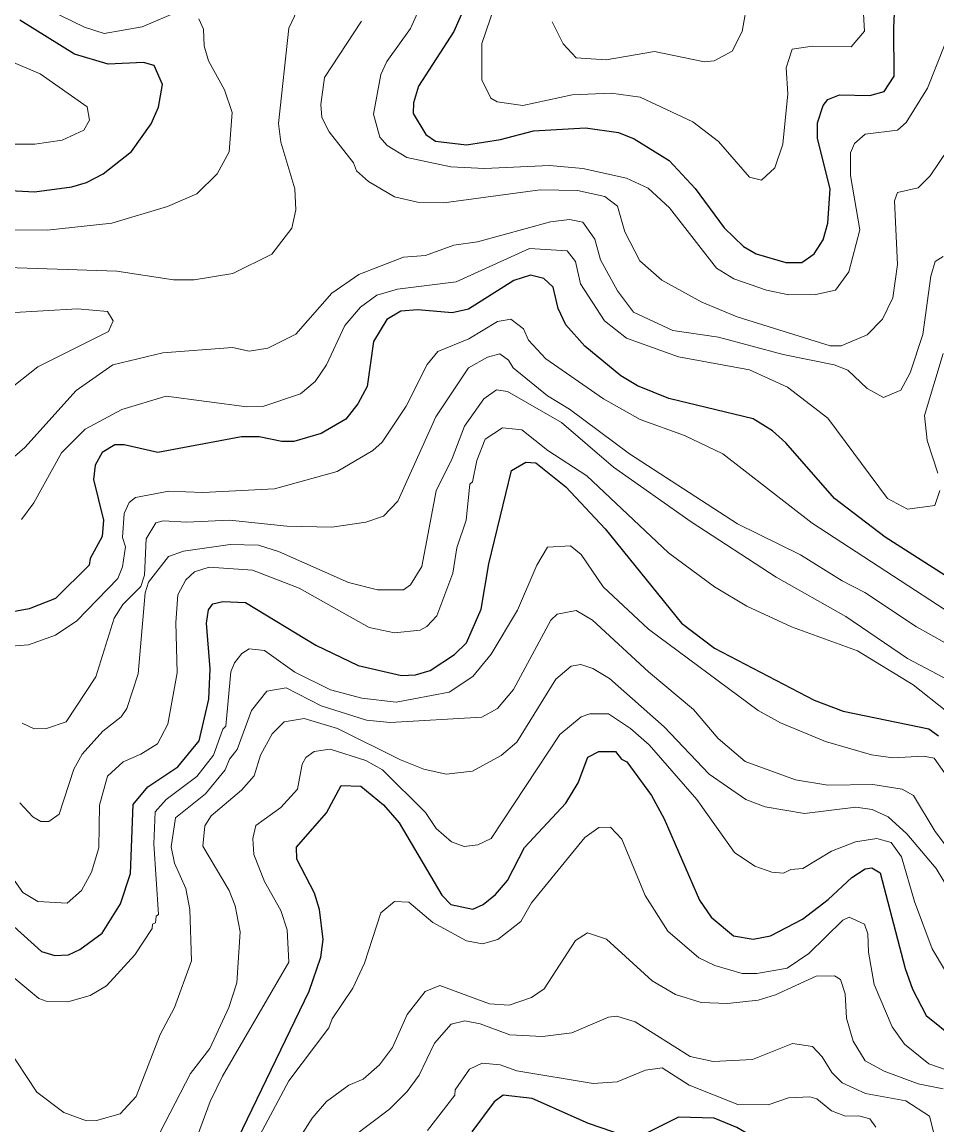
# Model space of a CAD drawing. Extents: x 673.3 to 698.5, y 6984.3 to 7012.3.
# Drawn here: x 687.92 to 688.869, y 6991.822 to 6992.967 of the extents above; entities that cross this region are included whole.
import ezdxf

# ---------------------------------------------------------------- set-up
doc = ezdxf.new("R2010")
doc.units = 0
doc.header["$LTSCALE"] = 0.032
doc.layers.add('1', color=7, linetype='Continuous', lineweight=25)
doc.layers.add('2', color=7, linetype='Continuous', lineweight=13)

msp = doc.modelspace()

# ---------------------------------------------------------------- linework, layer by layer
at = {"layer": '1'}
for points in [[(688.4504, 6992.8537), (688.5045, 6992.8569), (688.5387, 6992.852), (688.555, 6992.8454), (688.5911, 6992.823), (688.6181, 6992.7938), (688.6481, 6992.7529), (688.6682, 6992.7338), (688.6813, 6992.7262), (688.7124, 6992.717), (688.7287, 6992.717), (688.7415, 6992.7262), (688.7509, 6992.7406), (688.7559, 6992.7579), (688.7583, 6992.7934), (688.7453, 6992.8456), (688.7453, 6992.8618), (688.7511, 6992.88), (688.7559, 6992.8863), (688.7678, 6992.891), (688.7993, 6992.8904), (688.8142, 6992.8944), (688.8248, 6992.9105), (688.8243, 6992.9604), (688.8275, 6993.0277)], [(688.3779, 6992.9804), (688.3676, 6992.9566), (688.3311, 6992.9001), (688.3258, 6992.8828), (688.3256, 6992.8715), (688.3387, 6992.8499), (688.3485, 6992.843), (688.3807, 6992.8391), (688.4162, 6992.8447), (688.4504, 6992.8537)], [(687.4792, 6992.7199), (687.4797, 6992.7378), (687.4922, 6992.761), (687.5034, 6992.769), (687.5172, 6992.7739), (687.7579, 6992.7967), (687.8248, 6992.7961), (687.9326, 6992.7905), (687.9713, 6992.7955), (687.9865, 6992.8001), (688.0036, 6992.8091), (688.0331, 6992.8322), (688.0534, 6992.8609), (688.0613, 6992.8784), (688.0652, 6992.9018), (688.0565, 6992.9215), (688.0457, 6992.9246), (688.0088, 6992.923), (687.974, 6992.9333), (687.9173, 6992.9684)], [(688.9811, 6992.326), (688.8154, 6992.4321), (688.7629, 6992.4721), (688.7124, 6992.5298), (688.6983, 6992.5424), (688.6782, 6992.5548), (688.5908, 6992.576), (688.5582, 6992.5889), (688.541, 6992.5993), (688.5037, 6992.6303), (688.4839, 6992.6525), (688.476, 6992.6692), (688.4709, 6992.6914), (688.461, 6992.7006), (688.4473, 6992.7038), (688.4299, 6992.6985), (688.3828, 6992.6686), (688.3661, 6992.6649), (688.3302, 6992.668), (688.3128, 6992.6665), (688.2981, 6992.6579), (688.2844, 6992.6351), (688.2778, 6992.5883), (688.2681, 6992.5704), (688.2555, 6992.5545), (688.2299, 6992.5395), (688.2015, 6992.5313), (688.1891, 6992.5313), (688.1657, 6992.5361), (688.1472, 6992.5361), (688.0603, 6992.5199), (688.0256, 6992.5279), (688.016, 6992.5279), (688.0028, 6992.5199), (687.9953, 6992.5067), (687.9937, 6992.492), (688.0041, 6992.4498), (688.0026, 6992.4327), (687.9904, 6992.4099), (687.9891, 6992.4028), (687.9543, 6992.3683), (687.9269, 6992.3576), (687.91, 6992.3546)], [(687.9003, 6992.0375), (687.9396, 6992.002), (687.9535, 6991.9979), (687.9676, 6991.9986), (687.9796, 6992.0042), (688.0028, 6992.021), (688.0216, 6992.0514), (688.032, 6992.083), (688.0347, 6992.1545), (688.0501, 6992.173), (688.0812, 6992.1937), (688.1034, 6992.2207), (688.1135, 6992.2638), (688.1149, 6992.2953), (688.1109, 6992.3426), (688.1132, 6992.3566), (688.1175, 6992.3627), (688.1278, 6992.3651), (688.1516, 6992.3642), (688.2243, 6992.32), (688.2683, 6992.299), (688.3133, 6992.2886), (688.328, 6992.2893), (688.3432, 6992.2936), (688.3685, 6992.3101), (688.381, 6992.3223), (688.396, 6992.3572), (688.404, 6992.4042), (688.4275, 6992.5013), (688.4424, 6992.51), (688.4528, 6992.5092), (688.4841, 6992.4844), (688.5247, 6992.4406), (688.6041, 6992.3426), (688.6381, 6992.3168), (688.7416, 6992.2629), (688.7717, 6992.2514), (688.8606, 6992.2331), (688.8708, 6992.2257)], [(688.1094, 6991.7367), (688.2174, 6991.9608), (688.2295, 6991.9963), (688.2322, 6992.0146), (688.2282, 6992.0455), (688.2231, 6992.0624), (688.2046, 6992.098), (688.2045, 6992.1104), (688.2355, 6992.1461), (688.2508, 6992.1742), (688.2711, 6992.1737), (688.2948, 6992.1542), (688.311, 6992.1357), (688.3551, 6992.0604), (688.3644, 6992.0507), (688.3874, 6992.0459), (688.3983, 6992.0508), (688.4111, 6992.0612), (688.4233, 6992.0757), (688.4412, 6992.11), (688.484, 6992.1561), (688.4969, 6992.1769), (688.5067, 6992.2038), (688.5183, 6992.2095), (688.5354, 6992.2096), (688.5417, 6992.2015), (688.5473, 6992.1989), (688.5727, 6992.164), (688.5859, 6992.1397), (688.6225, 6992.0554), (688.6348, 6992.0375), (688.6579, 6992.0183), (688.6782, 6992.015)], [(688.6782, 6992.015), (688.6964, 6992.0182), (688.7296, 6992.0357), (688.7562, 6992.056), (688.7806, 6992.0788), (688.7945, 6992.0878), (688.8014, 6992.089), (688.8101, 6992.0836), (688.8361, 6991.9844), (688.8438, 6991.9628), (688.858, 6991.9355), (688.888, 6991.9113)], [(688.5449, 6991.8106), (688.5075, 6991.8235), (688.4491, 6991.8495), (688.419, 6991.8528), (688.4096, 6991.8461), (688.3863, 6991.8149)], [(688.8837, 6991.5605), (688.8659, 6991.6153), (688.8543, 6991.6357), (688.8293, 6991.6921), (688.8107, 6991.7439), (688.7982, 6991.7657), (688.7825, 6991.7813), (688.7537, 6991.7925), (688.7176, 6991.7918), (688.6994, 6991.7971), (688.6613, 6991.8194), (688.6378, 6991.8292), (688.6007, 6991.83), (688.5635, 6991.8116)]]:
    msp.add_lwpolyline(points, dxfattribs=at)
at = {"layer": '2'}
for points in [[(688.7894, 6993.0349), (688.794, 6992.9572), (688.7801, 6992.9408), (688.7397, 6992.9416), (688.7188, 6992.9385), (688.7127, 6992.9189), (688.7142, 6992.8921), (688.7093, 6992.84), (688.7009, 6992.8154), (688.687, 6992.8026), (688.6745, 6992.8055), (688.6424, 6992.8425), (688.6157, 6992.863), (688.5611, 6992.8885), (688.531, 6992.8928), (688.4905, 6992.8911), (688.4394, 6992.8798), (688.4128, 6992.8839), (688.4062, 6992.8876), (688.3966, 6992.9065), (688.3967, 6992.9442), (688.4234, 6993.0224)], [(688.3407, 6993.0003), (688.3227, 6992.9599), (688.2983, 6992.9257), (688.292, 6992.9122), (688.2844, 6992.8709), (688.291, 6992.8471), (688.2985, 6992.8384), (688.319, 6992.8259), (688.3645, 6992.8162), (688.3995, 6992.8147), (688.4671, 6992.8178), (688.5016, 6992.8145), (688.5468, 6992.8047), (688.5693, 6992.7942), (688.5916, 6992.7737), (688.6403, 6992.7112), (688.6584, 6992.7001), (688.6922, 6992.6882), (688.7155, 6992.6834), (688.7435, 6992.6839), (688.7637, 6992.6883), (688.7778, 6992.7075), (688.7892, 6992.7511), (688.7795, 6992.8074), (688.7795, 6992.8309), (688.7835, 6992.8406), (688.7947, 6992.8502), (688.828, 6992.8545), (688.837, 6992.8624), (688.8594, 6992.898), (688.8772, 6992.9433)], [(688.0832, 6992.9782), (688.0441, 6992.9615), (688.0048, 6992.9548), (687.9843, 6992.9614), (687.923, 6992.9912)], [(688.4698, 6992.9668), (688.4812, 6992.944), (688.4948, 6992.9295), (688.5259, 6992.9274), (688.5758, 6992.936), (688.6277, 6992.9254), (688.638, 6992.9262), (688.6566, 6992.9364), (688.667, 6992.9566), (688.6727, 6992.9902)], [(687.7902, 6992.9753), (687.9384, 6992.9127), (687.9872, 6992.8786), (687.9895, 6992.8646), (687.9835, 6992.8545), (687.9612, 6992.8441), (687.9328, 6992.8399), (687.8456, 6992.8398)], [(688.2056, 6992.9794), (688.1965, 6992.9601), (688.1858, 6992.8612), (688.1883, 6992.842), (688.2028, 6992.7934), (688.2036, 6992.7717), (688.1996, 6992.7528), (688.1789, 6992.7256), (688.1384, 6992.7056), (688.0981, 6992.699), (688.0769, 6992.699)], [(687.7999, 6992.7518), (687.9455, 6992.7505), (688.0127, 6992.7577), (688.0704, 6992.775), (688.1008, 6992.7884), (688.1221, 6992.809), (688.1344, 6992.832), (688.1376, 6992.8727), (688.1295, 6992.8961), (688.1131, 6992.9262), (688.1085, 6992.9418), (688.1079, 6992.9591), (688.1029, 6992.9698)], [(688.8809, 6992.8347), (688.8619, 6992.8068), (688.8495, 6992.7945), (688.8281, 6992.7896), (688.8251, 6992.7812), (688.8283, 6992.715), (688.8233, 6992.6803), (688.8125, 6992.6582), (688.7966, 6992.642), (688.7697, 6992.6306), (688.7583, 6992.6306), (688.6619, 6992.6605), (688.625, 6992.676), (688.5835, 6992.6988), (688.5609, 6992.7188), (688.5452, 6992.7489), (688.5376, 6992.7755), (688.5245, 6992.7854), (688.4961, 6992.7918), (688.4574, 6992.7926), (688.3573, 6992.7788), (688.3299, 6992.7796), (688.3062, 6992.7851), (688.2791, 6992.801), (688.2666, 6992.8122), (688.2637, 6992.8205), (688.2384, 6992.8528), (688.2306, 6992.8676), (688.2297, 6992.8811), (688.2334, 6992.9089), (688.2718, 6992.9675)], [(687.9062, 6992.5107), (687.9224, 6992.5252), (687.9756, 6992.5841), (688.0138, 6992.6108), (688.0658, 6992.6232), (688.1378, 6992.6289), (688.1553, 6992.6249), (688.1746, 6992.628), (688.2038, 6992.6426), (688.2411, 6992.6851), (688.2692, 6992.7047), (688.3153, 6992.7225), (688.3384, 6992.7243), (688.3677, 6992.7349), (688.3924, 6992.7385), (688.4681, 6992.7592), (688.4879, 6992.7616), (688.5017, 6992.759), (688.5139, 6992.7413), (688.5198, 6992.7199), (688.5377, 6992.6876), (688.5541, 6992.6655), (688.5949, 6992.6466), (688.6423, 6992.6396), (688.7094, 6992.6215), (688.7626, 6992.6107), (688.7767, 6992.6054), (688.7968, 6992.5862), (688.8138, 6992.5769), (688.8316, 6992.5845), (688.8412, 6992.6027), (688.8544, 6992.6423), (688.8627, 6992.7029), (688.8674, 6992.7182), (688.8754, 6992.7233)], [(688.524, 6992.6564), (688.4991, 6992.6948), (688.4939, 6992.7179), (688.4852, 6992.729), (688.4461, 6992.7317), (688.37, 6992.6971), (688.3091, 6992.6893), (688.2877, 6992.6831), (688.2709, 6992.6708), (688.2546, 6992.6515), (688.2354, 6992.611), (688.2238, 6992.5937), (688.2087, 6992.5807), (688.1706, 6992.5679), (688.1529, 6992.5671), (688.069, 6992.5784), (688.0231, 6992.5644), (687.9851, 6992.5441), (687.9604, 6992.5195), (687.9317, 6992.4678), (687.9191, 6992.4503)], [(688.0769, 6992.699), (688.0179, 6992.7079), (687.8626, 6992.7132)], [(687.9037, 6992.3187), (687.9264, 6992.3203), (687.9543, 6992.3303), (687.9763, 6992.3453), (688.0188, 6992.389), (688.0237, 6992.4012), (688.0268, 6992.4218), (688.0238, 6992.4316), (688.0255, 6992.4566), (688.0306, 6992.468), (688.0373, 6992.4731), (688.072, 6992.4799), (688.1072, 6992.4783), (688.1814, 6992.4823), (688.2466, 6992.5001), (688.2837, 6992.5219), (688.2932, 6992.5305), (688.3182, 6992.5681), (688.3399, 6992.6113), (688.351, 6992.6248), (688.3831, 6992.6377), (688.413, 6992.6558), (688.4268, 6992.6583), (688.4401, 6992.6481), (688.4452, 6992.6366), (688.463, 6992.6172), (688.5231, 6992.5754), (688.5612, 6992.554), (688.6071, 6992.5376), (688.6469, 6992.5185), (688.7397, 6992.4467), (688.8924, 6992.3468)], [(688.8722, 6992.4803), (688.867, 6992.465), (688.8387, 6992.4611), (688.8177, 6992.4721), (688.7558, 6992.5556), (688.7141, 6992.5878), (688.6747, 6992.6058), (688.601, 6992.6193), (688.5468, 6992.6386), (688.524, 6992.6564)], [(687.9195, 6992.2389), (687.932, 6992.2332), (687.9449, 6992.2336), (687.9653, 6992.2403), (687.9961, 6992.2872), (688.0151, 6992.3479), (688.0242, 6992.3623), (688.043, 6992.3809), (688.0466, 6992.3926), (688.0482, 6992.4304), (688.0584, 6992.4469), (688.0661, 6992.4489), (688.0907, 6992.4474), (688.1348, 6992.4497), (688.1943, 6992.4434), (688.241, 6992.4424), (688.2765, 6992.4474), (688.2947, 6992.4539), (688.3096, 6992.4695), (688.3491, 6992.5568), (688.383, 6992.6078), (688.4025, 6992.6188), (688.4153, 6992.6224), (688.4245, 6992.6157), (688.4294, 6992.6076), (688.4649, 6992.5786), (688.4877, 6992.5648), (688.5501, 6992.5185), (688.6622, 6992.4457), (688.7276, 6992.4138), (688.7707, 6992.3866), (688.7944, 6992.3747), (688.8479, 6992.339), (688.8924, 6992.3142)], [(688.8756, 6992.6227), (688.8561, 6992.5583), (688.859, 6992.5322), (688.8699, 6992.4983)], [(687.9172, 6992.1564), (687.9308, 6992.1419), (687.9391, 6992.1371), (687.9472, 6992.1371), (687.9581, 6992.1445), (687.9734, 6992.1911), (687.982, 6992.2069), (688.0033, 6992.2307), (688.0223, 6992.2456), (688.0284, 6992.2541), (688.04, 6992.2903), (688.0474, 6992.3744), (688.0509, 6992.3853), (688.0716, 6992.4121), (688.0871, 6992.4174), (688.1355, 6992.4245), (688.1648, 6992.4238), (688.1856, 6992.417), (688.2583, 6992.3851), (688.2886, 6992.3773), (688.3153, 6992.3774), (688.3228, 6992.3825), (688.3346, 6992.4015), (688.3493, 6992.4801), (688.3658, 6992.5136), (688.3786, 6992.5472), (688.3987, 6992.5754), (688.4119, 6992.5848), (688.4235, 6992.5832), (688.4796, 6992.5509), (688.5333, 6992.5045), (688.614, 6992.448), (688.7023, 6992.3905), (688.7746, 6992.3496), (688.8387, 6992.3061), (688.8941, 6992.2767)], [(687.9066, 6992.0831), (687.9202, 6992.0631), (687.9359, 6992.0538), (687.9664, 6992.0523), (687.9813, 6992.0653), (687.9915, 6992.0843), (687.9992, 6992.1095), (688, 6992.154), (688.0081, 6992.184), (688.0245, 6992.1989), (688.0428, 6992.2067), (688.06, 6992.2177), (688.0708, 6992.2378), (688.0807, 6992.2912), (688.079, 6992.3435), (688.0814, 6992.3723), (688.0896, 6992.3878), (688.0986, 6992.396), (688.1139, 6992.401), (688.1587, 6992.3977), (688.2073, 6992.3792), (688.2797, 6992.3381), (688.3062, 6992.3326), (688.3326, 6992.3356), (688.3397, 6992.3392), (688.3501, 6992.3503), (688.3666, 6992.3947), (688.3707, 6992.4208), (688.3804, 6992.4498), (688.3842, 6992.487), (688.3871, 6992.4895), (688.3914, 6992.5117), (688.4003, 6992.5338), (688.4181, 6992.5456), (688.4381, 6992.5433), (688.4653, 6992.5219), (688.5056, 6992.4955), (688.5906, 6992.4156), (688.6384, 6992.3804), (688.6718, 6992.3603), (688.7182, 6992.3388), (688.7866, 6992.3142), (688.8444, 6992.2789), (688.8794, 6992.2512)], [(688.9018, 6992.1521), (688.8662, 6992.2026), (688.855, 6992.2047), (688.8234, 6992.203), (688.8012, 6992.2061), (688.7534, 6992.2201), (688.7068, 6992.2393), (688.6837, 6992.2523), (688.5696, 6992.3366), (688.5226, 6992.3804), (688.5, 6992.4141), (688.4889, 6992.423), (688.4648, 6992.4216), (688.454, 6992.4031), (688.4338, 6992.3563), (688.4063, 6992.3107), (688.3875, 6992.2875), (688.363, 6992.271), (688.3077, 6992.2609), (688.2723, 6992.265), (688.2398, 6992.2735), (688.2027, 6992.2919), (688.1711, 6992.3145), (688.1551, 6992.3162), (688.1476, 6992.3113), (688.1399, 6992.3016), (688.1362, 6992.2923), (688.1312, 6992.2359), (688.128, 6992.2329), (688.1183, 6992.2058), (688.1011, 6992.1836), (688.0691, 6992.1596), (688.0578, 6992.147), (688.0563, 6992.1136), (688.0611, 6992.0404), (688.0587, 6992.0388), (688.0579, 6992.0317), (688.0548, 6992.0303), (688.0546, 6992.0258), (688.0367, 6991.9986), (688.0072, 6991.9665), (687.9902, 6991.9565), (687.967, 6991.9498), (687.9446, 6991.9505), (687.937, 6991.9533), (687.9036, 6991.9809)], [(688.4295, 6992.2738), (688.4685, 6992.3457), (688.4751, 6992.352), (688.4947, 6992.356), (688.5115, 6992.3457), (688.5697, 6992.2921), (688.6163, 6992.2532), (688.6421, 6992.2231), (688.6702, 6992.1992), (688.7224, 6992.1802), (688.7558, 6992.1746), (688.8027, 6992.1755), (688.8329, 6992.1705), (688.8446, 6992.1638), (688.8672, 6992.1265), (688.9147, 6992.0636)], [(688.9002, 6992.0356), (688.8684, 6992.088), (688.8378, 6992.1243), (688.8185, 6992.1419), (688.802, 6992.1493), (688.7849, 6992.1517), (688.7318, 6992.1452), (688.6909, 6992.1523), (688.6706, 6992.1597), (688.6328, 6992.1861), (688.5861, 6992.2352), (688.5292, 6992.2854), (688.5118, 6992.2957), (688.4994, 6992.2999), (688.4893, 6992.2982), (688.4735, 6992.2847), (688.4331, 6992.2191), (688.4168, 6992.2053), (688.3869, 6992.1892), (688.3597, 6992.1859), (688.3365, 6992.1913), (688.3125, 6992.2008), (688.2471, 6992.2334), (688.2122, 6992.244), (688.1916, 6992.2404), (688.1791, 6992.228), (688.1672, 6992.2058), (688.1605, 6992.1845), (688.1473, 6992.1694), (688.1159, 6992.1429), (688.1092, 6992.1326), (688.1071, 6992.1115), (688.1345, 6992.0652), (688.1408, 6992.0494), (688.1459, 6992.0224), (688.1426, 6991.9696), (688.1341, 6991.944), (688.1144, 6991.9015), (688.0944, 6991.8754), (688.0574, 6991.8038)], [(687.9033, 6991.9039), (687.935, 6991.8562), (687.9628, 6991.8349), (687.9863, 6991.8263), (687.9967, 6991.8266), (688.0214, 6991.8335), (688.0379, 6991.8516), (688.063, 6991.9158), (688.0777, 6991.9438), (688.0953, 6991.9922), (688.0938, 6992.0456), (688.0897, 6992.0673), (688.0778, 6992.0938), (688.0743, 6992.1108), (688.0789, 6992.1406), (688.1101, 6992.1657), (688.1302, 6992.1906), (688.1349, 6992.2016), (688.1427, 6992.2115), (688.1578, 6992.2522), (688.1736, 6992.2721), (688.1937, 6992.2755), (688.2301, 6992.257), (688.2772, 6992.242), (688.3016, 6992.2397), (688.3966, 6992.2453), (688.413, 6992.2543), (688.4295, 6992.2738)], [(688.0873, 6991.7725), (688.1147, 6991.8465), (688.1276, 6991.8727), (688.1963, 6991.9908), (688.1948, 6992.0245), (688.1881, 6992.0445), (688.1712, 6992.0748), (688.1602, 6992.1026), (688.159, 6992.1193), (688.1621, 6992.1327), (688.188, 6992.1516), (688.2055, 6992.1705), (688.2104, 6992.1963), (688.2142, 6992.2035), (688.2228, 6992.2095), (688.2393, 6992.2119), (688.2765, 6992.2004), (688.2937, 6992.1907), (688.3384, 6992.1464), (688.3493, 6992.1298), (688.3651, 6992.1159), (688.3784, 6992.1111), (688.3926, 6992.1127), (688.4064, 6992.1194), (688.4778, 6992.2271), (688.4999, 6992.2456), (688.5089, 6992.2488), (688.5283, 6992.2486), (688.5512, 6992.2333), (688.5703, 6992.2166), (688.62, 6992.1597), (688.6589, 6992.1047), (688.6802, 6992.0905), (688.6978, 6992.0842), (688.7097, 6992.0834), (688.7176, 6992.0873), (688.7298, 6992.0882), (688.7597, 6992.106), (688.7846, 6992.1159), (688.8068, 6992.1192), (688.8217, 6992.115), (688.8322, 6992.1004), (688.8458, 6992.0538), (688.8643, 6992.0049), (688.8779, 6991.9818)], [(688.8798, 6991.879), (688.8607, 6991.8856), (688.8354, 6991.9059), (688.8225, 6991.9238), (688.8039, 6991.9677), (688.798, 6992.0012), (688.7973, 6992.0204), (688.794, 6992.0304), (688.7779, 6992.0376), (688.7713, 6992.0347), (688.7363, 6992), (688.7136, 6991.9849), (688.6823, 6991.9791), (688.6671, 6991.9791), (688.6385, 6991.9876), (688.6219, 6991.9953), (688.5899, 6992.0232), (688.5662, 6992.0603), (688.5419, 6992.1186), (688.5304, 6992.1312), (688.5183, 6992.1306), (688.5038, 6992.1203), (688.4483, 6992.0526), (688.4373, 6992.0333), (688.4133, 6992.0146), (688.3973, 6992.0101), (688.3808, 6992.0131), (688.346, 6992.0322), (688.3211, 6992.0532), (688.3062, 6992.0538), (688.2918, 6992.042), (688.2749, 6991.9898), (688.2628, 6991.9639), (688.2413, 6991.932), (688.2381, 6991.9228), (688.1965, 6991.8678), (688.1609, 6991.8009)], [(688.1946, 6991.7883), (688.2206, 6991.829), (688.2356, 6991.8464), (688.2588, 6991.8633), (688.2735, 6991.8695), (688.2907, 6991.8844), (688.3042, 6991.9025), (688.3192, 6991.9365), (688.3381, 6991.9604), (688.3533, 6991.9667), (688.4046, 6991.9478), (688.425, 6991.9465), (688.4483, 6991.9544), (688.4615, 6991.9634), (688.4938, 6992.0135), (688.5064, 6992.0213)], [(688.5064, 6992.0213), (688.5262, 6992.0148), (688.5735, 6991.9715), (688.5976, 6991.9575), (688.6245, 6991.949), (688.6517, 6991.9482), (688.6837, 6991.9514), (688.7015, 6991.957), (688.7436, 6991.9766), (688.7627, 6991.9767), (688.769, 6991.9731), (688.7737, 6991.9581), (688.7754, 6991.9329), (688.782, 6991.909), (688.7945, 6991.8885), (688.8143, 6991.8778), (688.8497, 6991.8647), (688.8754, 6991.8594)], [(688.8658, 6991.8134), (688.8612, 6991.831), (688.8368, 6991.847), (688.7951, 6991.8546), (688.7707, 6991.8658), (688.7599, 6991.8764), (688.7501, 6991.8927), (688.7399, 6991.9035), (688.7192, 6991.9065), (688.6776, 6991.89), (688.6369, 6991.8879), (688.6128, 6991.893), (688.5558, 6991.9292), (688.5368, 6991.935), (688.5281, 6991.934), (688.4903, 6991.9177), (688.4596, 6991.914), (688.4258, 6991.9156), (688.3949, 6991.927), (688.3791, 6991.9302), (688.3649, 6991.9267), (688.3475, 6991.9069), (688.3318, 6991.8738), (688.3194, 6991.8569), (688.301, 6991.8385), (688.2444, 6991.7958)], [(688.3405, 6991.8163), (688.3686, 6991.8531), (688.3692, 6991.8584), (688.384, 6991.8798), (688.3971, 6991.8862), (688.4159, 6991.8846), (688.4329, 6991.8781), (688.5123, 6991.8651), (688.5371, 6991.8667), (688.5667, 6991.879), (688.5838, 6991.8813), (688.612, 6991.8633), (688.6623, 6991.8431), (688.6938, 6991.8429), (688.7151, 6991.8503), (688.7371, 6991.8512), (688.7445, 6991.8493), (688.7597, 6991.8367), (688.7741, 6991.831), (688.7881, 6991.8316), (688.7996, 6991.8283), (688.8056, 6991.8197)]]:
    msp.add_lwpolyline(points, dxfattribs=at)
msp.add_lwpolyline([(687.936, 6992.6087), (688.0091, 6992.6454), (688.014, 6992.6565), (688.0082, 6992.6663), (687.9771, 6992.6689), (687.9058, 6992.6648), (687.8765, 6992.6714), (687.8572, 6992.6787), (687.8341, 6992.6827), (687.8081, 6992.6773), (687.7995, 6992.6707), (687.7982, 6992.6521), (687.8024, 6992.642), (687.8356, 6992.6134), (687.8542, 6992.5877), (687.8614, 6992.5814), (687.881, 6992.5744), (687.9046, 6992.584)], close=True, dxfattribs=at)

doc.saveas('drawing.dxf')
